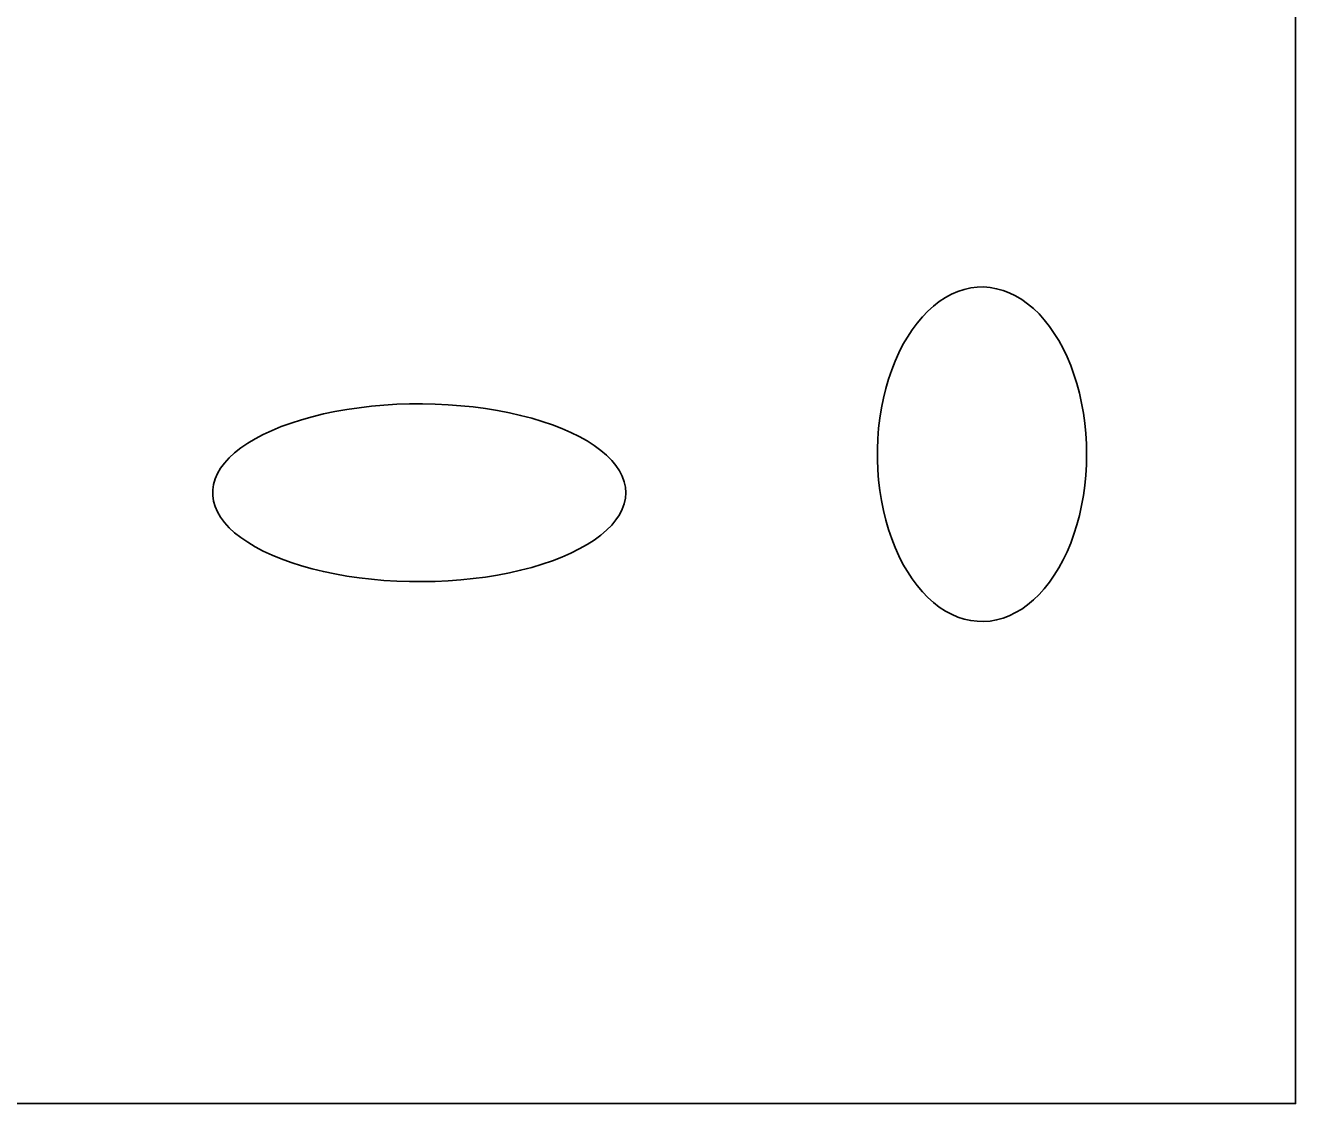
# Model space of a CAD drawing. Extents: x 605258 to 607277, y 6590261 to 6591368.
# Drawn here: x 605748.22 to 605754.54, y 6590414.21 to 6590419.57 of the extents above; entities that cross this region are included whole.
import ezdxf

# ---------------------------------------------------------------- set-up
doc = ezdxf.new("R2010")
doc.units = 0
doc.layers.add('Täide', color=7, linetype='Continuous')
doc.layers.add('VORMISTUS', color=7, linetype='Continuous')

msp = doc.modelspace()

# ---------------------------------------------------------------- linework, layer by layer
at = {"layer": 'Täide'}
for p, q in [((605754.5439, 6590414.2073), (605754.5439, 6590426.2073)), ((605729.5439, 6590414.2073), (605754.5439, 6590414.2073))]:
    msp.add_line(p, q, dxfattribs=at)
for points in [[(605729.5439, 6590414.2073), (605754.5439, 6590414.2073), (605754.5439, 6590426.2073), (605729.5439, 6590426.2073)], [(605753.5042, 6590417.437), (605753.5032, 6590417.385), (605753.5002, 6590417.333), (605753.4952, 6590417.282), (605753.4882, 6590417.232), (605753.4792, 6590417.182), (605753.4682, 6590417.133), (605753.4552, 6590417.086), (605753.4412, 6590417.039), (605753.4252, 6590416.995), (605753.4072, 6590416.952), (605753.3872, 6590416.911), (605753.3662, 6590416.872), (605753.3432, 6590416.835), (605753.3192, 6590416.8), (605753.2932, 6590416.768), (605753.2672, 6590416.739), (605753.2392, 6590416.712), (605753.2102, 6590416.688), (605753.1812, 6590416.667), (605753.1502, 6590416.649), (605753.1192, 6590416.634), (605753.0882, 6590416.622), (605753.0562, 6590416.613), (605753.0242, 6590416.607), (605752.9912, 6590416.605), (605752.9592, 6590416.606), (605752.9272, 6590416.61), (605752.8952, 6590416.617), (605752.8632, 6590416.627), (605752.8322, 6590416.641), (605752.8012, 6590416.657), (605752.7712, 6590416.677), (605752.7422, 6590416.699), (605752.7142, 6590416.725), (605752.6872, 6590416.753), (605752.6612, 6590416.784), (605752.6362, 6590416.817), (605752.6122, 6590416.853), (605752.5902, 6590416.891), (605752.5702, 6590416.931), (605752.5512, 6590416.973), (605752.5342, 6590417.017), (605752.5182, 6590417.062), (605752.5052, 6590417.109), (605752.4932, 6590417.157), (605752.4832, 6590417.207), (605752.4752, 6590417.257), (605752.4692, 6590417.308), (605752.4652, 6590417.359), (605752.4632, 6590417.411), (605752.4632, 6590417.463), (605752.4652, 6590417.514), (605752.4692, 6590417.566), (605752.4752, 6590417.616), (605752.4832, 6590417.667), (605752.4932, 6590417.716), (605752.5052, 6590417.764), (605752.5182, 6590417.811), (605752.5342, 6590417.856), (605752.5512, 6590417.9), (605752.5702, 6590417.942), (605752.5902, 6590417.982), (605752.6122, 6590418.02), (605752.6362, 6590418.056), (605752.6612, 6590418.089), (605752.6872, 6590418.12), (605752.7142, 6590418.148), (605752.7422, 6590418.174), (605752.7712, 6590418.196), (605752.8012, 6590418.216), (605752.8322, 6590418.233), (605752.8632, 6590418.246), (605752.8952, 6590418.256), (605752.9272, 6590418.264), (605752.9592, 6590418.268), (605752.9912, 6590418.269), (605753.0242, 6590418.266), (605753.0562, 6590418.26), (605753.0882, 6590418.252), (605753.1192, 6590418.24), (605753.1502, 6590418.225), (605753.1812, 6590418.207), (605753.2102, 6590418.185), (605753.2392, 6590418.161), (605753.2672, 6590418.135), (605753.2932, 6590418.105), (605753.3192, 6590418.073), (605753.3432, 6590418.038), (605753.3662, 6590418.002), (605753.3872, 6590417.963), (605753.4072, 6590417.921), (605753.4252, 6590417.878), (605753.4412, 6590417.834), (605753.4552, 6590417.788), (605753.4682, 6590417.74), (605753.4792, 6590417.691), (605753.4882, 6590417.642), (605753.4952, 6590417.591), (605753.5002, 6590417.54), (605753.5032, 6590417.488)], [(605753.5042, 6590417.437), (605753.5032, 6590417.385), (605753.5002, 6590417.333), (605753.4952, 6590417.282), (605753.4882, 6590417.232), (605753.4792, 6590417.182), (605753.4682, 6590417.133), (605753.4552, 6590417.086), (605753.4412, 6590417.039), (605753.4252, 6590416.995), (605753.4072, 6590416.952), (605753.3872, 6590416.911), (605753.3662, 6590416.872), (605753.3432, 6590416.835), (605753.3192, 6590416.8), (605753.2932, 6590416.768), (605753.2672, 6590416.739), (605753.2392, 6590416.712), (605753.2102, 6590416.688), (605753.1812, 6590416.667), (605753.1502, 6590416.649), (605753.1192, 6590416.634), (605753.0882, 6590416.622), (605753.0562, 6590416.613), (605753.0242, 6590416.607), (605752.9912, 6590416.605), (605752.9592, 6590416.606), (605752.9272, 6590416.61), (605752.8952, 6590416.617), (605752.8632, 6590416.627), (605752.8322, 6590416.641), (605752.8012, 6590416.657), (605752.7712, 6590416.677), (605752.7422, 6590416.699), (605752.7142, 6590416.725), (605752.6872, 6590416.753), (605752.6612, 6590416.784), (605752.6362, 6590416.817), (605752.6122, 6590416.853), (605752.5902, 6590416.891), (605752.5702, 6590416.931), (605752.5512, 6590416.973), (605752.5342, 6590417.017), (605752.5182, 6590417.062), (605752.5052, 6590417.109), (605752.4932, 6590417.157), (605752.4832, 6590417.207), (605752.4752, 6590417.257), (605752.4692, 6590417.308), (605752.4652, 6590417.359), (605752.4632, 6590417.411), (605752.4632, 6590417.463), (605752.4652, 6590417.514), (605752.4692, 6590417.566), (605752.4752, 6590417.616), (605752.4832, 6590417.667), (605752.4932, 6590417.716), (605752.5052, 6590417.764), (605752.5182, 6590417.811), (605752.5342, 6590417.856), (605752.5512, 6590417.9), (605752.5702, 6590417.942), (605752.5902, 6590417.982), (605752.6122, 6590418.02), (605752.6362, 6590418.056), (605752.6612, 6590418.089), (605752.6872, 6590418.12), (605752.7142, 6590418.148), (605752.7422, 6590418.174), (605752.7712, 6590418.196), (605752.8012, 6590418.216), (605752.8322, 6590418.233), (605752.8632, 6590418.246), (605752.8952, 6590418.256), (605752.9272, 6590418.264), (605752.9592, 6590418.268), (605752.9912, 6590418.269), (605753.0242, 6590418.266), (605753.0562, 6590418.26), (605753.0882, 6590418.252), (605753.1192, 6590418.24), (605753.1502, 6590418.225), (605753.1812, 6590418.207), (605753.2102, 6590418.185), (605753.2392, 6590418.161), (605753.2672, 6590418.135), (605753.2932, 6590418.105), (605753.3192, 6590418.073), (605753.3432, 6590418.038), (605753.3662, 6590418.002), (605753.3872, 6590417.963), (605753.4072, 6590417.921), (605753.4252, 6590417.878), (605753.4412, 6590417.834), (605753.4552, 6590417.788), (605753.4682, 6590417.74), (605753.4792, 6590417.691), (605753.4882, 6590417.642), (605753.4952, 6590417.591), (605753.5002, 6590417.54), (605753.5032, 6590417.488)], [(605753.5042, 6590417.437), (605753.5032, 6590417.385), (605753.5002, 6590417.333), (605753.4952, 6590417.282), (605753.4882, 6590417.232), (605753.4792, 6590417.182), (605753.4682, 6590417.133), (605753.4552, 6590417.086), (605753.4412, 6590417.039), (605753.4252, 6590416.995), (605753.4072, 6590416.952), (605753.3872, 6590416.911), (605753.3662, 6590416.872), (605753.3432, 6590416.835), (605753.3192, 6590416.8), (605753.2932, 6590416.768), (605753.2672, 6590416.739), (605753.2392, 6590416.712), (605753.2102, 6590416.688), (605753.1812, 6590416.667), (605753.1502, 6590416.649), (605753.1192, 6590416.634), (605753.0882, 6590416.622), (605753.0562, 6590416.613), (605753.0242, 6590416.607), (605752.9912, 6590416.605), (605752.9592, 6590416.606), (605752.9272, 6590416.61), (605752.8952, 6590416.617), (605752.8632, 6590416.627), (605752.8322, 6590416.641), (605752.8012, 6590416.657), (605752.7712, 6590416.677), (605752.7422, 6590416.699), (605752.7142, 6590416.725), (605752.6872, 6590416.753), (605752.6612, 6590416.784), (605752.6362, 6590416.817), (605752.6122, 6590416.853), (605752.5902, 6590416.891), (605752.5702, 6590416.931), (605752.5512, 6590416.973), (605752.5342, 6590417.017), (605752.5182, 6590417.062), (605752.5052, 6590417.109), (605752.4932, 6590417.157), (605752.4832, 6590417.207), (605752.4752, 6590417.257), (605752.4692, 6590417.308), (605752.4652, 6590417.359), (605752.4632, 6590417.411), (605752.4632, 6590417.463), (605752.4652, 6590417.514), (605752.4692, 6590417.566), (605752.4752, 6590417.616), (605752.4832, 6590417.667), (605752.4932, 6590417.716), (605752.5052, 6590417.764), (605752.5182, 6590417.811), (605752.5342, 6590417.856), (605752.5512, 6590417.9), (605752.5702, 6590417.942), (605752.5902, 6590417.982), (605752.6122, 6590418.02), (605752.6362, 6590418.056), (605752.6612, 6590418.089), (605752.6872, 6590418.12), (605752.7142, 6590418.148), (605752.7422, 6590418.174), (605752.7712, 6590418.196), (605752.8012, 6590418.216), (605752.8322, 6590418.233), (605752.8632, 6590418.246), (605752.8952, 6590418.256), (605752.9272, 6590418.264), (605752.9592, 6590418.268), (605752.9912, 6590418.269), (605753.0242, 6590418.266), (605753.0562, 6590418.26), (605753.0882, 6590418.252), (605753.1192, 6590418.24), (605753.1502, 6590418.225), (605753.1812, 6590418.207), (605753.2102, 6590418.185), (605753.2392, 6590418.161), (605753.2672, 6590418.135), (605753.2932, 6590418.105), (605753.3192, 6590418.073), (605753.3432, 6590418.038), (605753.3662, 6590418.002), (605753.3872, 6590417.963), (605753.4072, 6590417.921), (605753.4252, 6590417.878), (605753.4412, 6590417.834), (605753.4552, 6590417.788), (605753.4682, 6590417.74), (605753.4792, 6590417.691), (605753.4882, 6590417.642), (605753.4952, 6590417.591), (605753.5002, 6590417.54), (605753.5032, 6590417.488)], [(605751.211, 6590417.2453), (605751.209, 6590417.2183), (605751.203, 6590417.1903), (605751.194, 6590417.1633), (605751.18, 6590417.1363), (605751.162, 6590417.1103), (605751.141, 6590417.0843), (605751.115, 6590417.0593), (605751.087, 6590417.0343), (605751.054, 6590417.0103), (605751.019, 6590416.9873), (605750.98, 6590416.9663), (605750.938, 6590416.9453), (605750.893, 6590416.9253), (605750.846, 6590416.9073), (605750.795, 6590416.8903), (605750.743, 6590416.8743), (605750.688, 6590416.8603), (605750.632, 6590416.8473), (605750.573, 6590416.8363), (605750.513, 6590416.8263), (605750.452, 6590416.8183), (605750.39, 6590416.8123), (605750.327, 6590416.8073), (605750.263, 6590416.8043), (605750.199, 6590416.8033), (605750.135, 6590416.8033), (605750.072, 6590416.8063), (605750.008, 6590416.8093), (605749.946, 6590416.8153), (605749.884, 6590416.8223), (605749.823, 6590416.8313), (605749.764, 6590416.8413), (605749.707, 6590416.8533), (605749.651, 6590416.8673), (605749.597, 6590416.8823), (605749.546, 6590416.8983), (605749.497, 6590416.9163), (605749.451, 6590416.9353), (605749.407, 6590416.9553), (605749.367, 6590416.9763), (605749.33, 6590416.9993), (605749.296, 6590417.0223), (605749.265, 6590417.0463), (605749.238, 6590417.0713), (605749.215, 6590417.0973), (605749.195, 6590417.1233), (605749.18, 6590417.1503), (605749.168, 6590417.1773), (605749.16, 6590417.2043), (605749.156, 6590417.2313), (605749.156, 6590417.2593), (605749.16, 6590417.2863), (605749.168, 6590417.3143), (605749.18, 6590417.3413), (605749.195, 6590417.3673), (605749.215, 6590417.3933), (605749.238, 6590417.4193), (605749.265, 6590417.4443), (605749.296, 6590417.4683), (605749.33, 6590417.4913), (605749.367, 6590417.5143), (605749.407, 6590417.5353), (605749.451, 6590417.5553), (605749.497, 6590417.5743), (605749.546, 6590417.5923), (605749.597, 6590417.6083), (605749.651, 6590417.6233), (605749.707, 6590417.6373), (605749.764, 6590417.6493), (605749.823, 6590417.6593), (605749.884, 6590417.6683), (605749.946, 6590417.6753), (605750.008, 6590417.6813), (605750.072, 6590417.6853), (605750.135, 6590417.6873), (605750.199, 6590417.6873), (605750.263, 6590417.6863), (605750.327, 6590417.6833), (605750.39, 6590417.6783), (605750.452, 6590417.6723), (605750.513, 6590417.6643), (605750.573, 6590417.6543), (605750.632, 6590417.6433), (605750.688, 6590417.6303), (605750.743, 6590417.6163), (605750.795, 6590417.6003), (605750.846, 6590417.5833), (605750.893, 6590417.5653), (605750.938, 6590417.5453), (605750.98, 6590417.5253), (605751.019, 6590417.5033), (605751.054, 6590417.4803), (605751.087, 6590417.4563), (605751.115, 6590417.4323), (605751.141, 6590417.4063), (605751.162, 6590417.3803), (605751.18, 6590417.3543), (605751.194, 6590417.3273), (605751.203, 6590417.3003), (605751.209, 6590417.2733)], [(605751.211, 6590417.2453), (605751.209, 6590417.2183), (605751.203, 6590417.1903), (605751.194, 6590417.1633), (605751.18, 6590417.1363), (605751.162, 6590417.1103), (605751.141, 6590417.0843), (605751.115, 6590417.0593), (605751.087, 6590417.0343), (605751.054, 6590417.0103), (605751.019, 6590416.9873), (605750.98, 6590416.9663), (605750.938, 6590416.9453), (605750.893, 6590416.9253), (605750.846, 6590416.9073), (605750.795, 6590416.8903), (605750.743, 6590416.8743), (605750.688, 6590416.8603), (605750.632, 6590416.8473), (605750.573, 6590416.8363), (605750.513, 6590416.8263), (605750.452, 6590416.8183), (605750.39, 6590416.8123), (605750.327, 6590416.8073), (605750.263, 6590416.8043), (605750.199, 6590416.8033), (605750.135, 6590416.8033), (605750.072, 6590416.8063), (605750.008, 6590416.8093), (605749.946, 6590416.8153), (605749.884, 6590416.8223), (605749.823, 6590416.8313), (605749.764, 6590416.8413), (605749.707, 6590416.8533), (605749.651, 6590416.8673), (605749.597, 6590416.8823), (605749.546, 6590416.8983), (605749.497, 6590416.9163), (605749.451, 6590416.9353), (605749.407, 6590416.9553), (605749.367, 6590416.9763), (605749.33, 6590416.9993), (605749.296, 6590417.0223), (605749.265, 6590417.0463), (605749.238, 6590417.0713), (605749.215, 6590417.0973), (605749.195, 6590417.1233), (605749.18, 6590417.1503), (605749.168, 6590417.1773), (605749.16, 6590417.2043), (605749.156, 6590417.2313), (605749.156, 6590417.2593), (605749.16, 6590417.2863), (605749.168, 6590417.3143), (605749.18, 6590417.3413), (605749.195, 6590417.3673), (605749.215, 6590417.3933), (605749.238, 6590417.4193), (605749.265, 6590417.4443), (605749.296, 6590417.4683), (605749.33, 6590417.4913), (605749.367, 6590417.5143), (605749.407, 6590417.5353), (605749.451, 6590417.5553), (605749.497, 6590417.5743), (605749.546, 6590417.5923), (605749.597, 6590417.6083), (605749.651, 6590417.6233), (605749.707, 6590417.6373), (605749.764, 6590417.6493), (605749.823, 6590417.6593), (605749.884, 6590417.6683), (605749.946, 6590417.6753), (605750.008, 6590417.6813), (605750.072, 6590417.6853), (605750.135, 6590417.6873), (605750.199, 6590417.6873), (605750.263, 6590417.6863), (605750.327, 6590417.6833), (605750.39, 6590417.6783), (605750.452, 6590417.6723), (605750.513, 6590417.6643), (605750.573, 6590417.6543), (605750.632, 6590417.6433), (605750.688, 6590417.6303), (605750.743, 6590417.6163), (605750.795, 6590417.6003), (605750.846, 6590417.5833), (605750.893, 6590417.5653), (605750.938, 6590417.5453), (605750.98, 6590417.5253), (605751.019, 6590417.5033), (605751.054, 6590417.4803), (605751.087, 6590417.4563), (605751.115, 6590417.4323), (605751.141, 6590417.4063), (605751.162, 6590417.3803), (605751.18, 6590417.3543), (605751.194, 6590417.3273), (605751.203, 6590417.3003), (605751.209, 6590417.2733)], [(605751.211, 6590417.2453), (605751.209, 6590417.2183), (605751.203, 6590417.1903), (605751.194, 6590417.1633), (605751.18, 6590417.1363), (605751.162, 6590417.1103), (605751.141, 6590417.0843), (605751.115, 6590417.0593), (605751.087, 6590417.0343), (605751.054, 6590417.0103), (605751.019, 6590416.9873), (605750.98, 6590416.9663), (605750.938, 6590416.9453), (605750.893, 6590416.9253), (605750.846, 6590416.9073), (605750.795, 6590416.8903), (605750.743, 6590416.8743), (605750.688, 6590416.8603), (605750.632, 6590416.8473), (605750.573, 6590416.8363), (605750.513, 6590416.8263), (605750.452, 6590416.8183), (605750.39, 6590416.8123), (605750.327, 6590416.8073), (605750.263, 6590416.8043), (605750.199, 6590416.8033), (605750.135, 6590416.8033), (605750.072, 6590416.8063), (605750.008, 6590416.8093), (605749.946, 6590416.8153), (605749.884, 6590416.8223), (605749.823, 6590416.8313), (605749.764, 6590416.8413), (605749.707, 6590416.8533), (605749.651, 6590416.8673), (605749.597, 6590416.8823), (605749.546, 6590416.8983), (605749.497, 6590416.9163), (605749.451, 6590416.9353), (605749.407, 6590416.9553), (605749.367, 6590416.9763), (605749.33, 6590416.9993), (605749.296, 6590417.0223), (605749.265, 6590417.0463), (605749.238, 6590417.0713), (605749.215, 6590417.0973), (605749.195, 6590417.1233), (605749.18, 6590417.1503), (605749.168, 6590417.1773), (605749.16, 6590417.2043), (605749.156, 6590417.2313), (605749.156, 6590417.2593), (605749.16, 6590417.2863), (605749.168, 6590417.3143), (605749.18, 6590417.3413), (605749.195, 6590417.3673), (605749.215, 6590417.3933), (605749.238, 6590417.4193), (605749.265, 6590417.4443), (605749.296, 6590417.4683), (605749.33, 6590417.4913), (605749.367, 6590417.5143), (605749.407, 6590417.5353), (605749.451, 6590417.5553), (605749.497, 6590417.5743), (605749.546, 6590417.5923), (605749.597, 6590417.6083), (605749.651, 6590417.6233), (605749.707, 6590417.6373), (605749.764, 6590417.6493), (605749.823, 6590417.6593), (605749.884, 6590417.6683), (605749.946, 6590417.6753), (605750.008, 6590417.6813), (605750.072, 6590417.6853), (605750.135, 6590417.6873), (605750.199, 6590417.6873), (605750.263, 6590417.6863), (605750.327, 6590417.6833), (605750.39, 6590417.6783), (605750.452, 6590417.6723), (605750.513, 6590417.6643), (605750.573, 6590417.6543), (605750.632, 6590417.6433), (605750.688, 6590417.6303), (605750.743, 6590417.6163), (605750.795, 6590417.6003), (605750.846, 6590417.5833), (605750.893, 6590417.5653), (605750.938, 6590417.5453), (605750.98, 6590417.5253), (605751.019, 6590417.5033), (605751.054, 6590417.4803), (605751.087, 6590417.4563), (605751.115, 6590417.4323), (605751.141, 6590417.4063), (605751.162, 6590417.3803), (605751.18, 6590417.3543), (605751.194, 6590417.3273), (605751.203, 6590417.3003), (605751.209, 6590417.2733)]]:
    msp.add_lwpolyline(points, close=True, dxfattribs=at)
msp.add_lwpolyline([(605729.5439, 6590414.2073), (605754.5439, 6590414.2073), (605754.5439, 6590426.2073), (605729.5439, 6590426.2073), (605729.5439, 6590414.2073)], dxfattribs=at)
at = {"layer": 'VORMISTUS'}
for p, q in [((605754.5439, 6590414.2073), (605754.5439, 6590426.2073)), ((605729.5439, 6590414.2073), (605754.5439, 6590414.2073))]:
    msp.add_line(p, q, dxfattribs=at)

doc.saveas('drawing.dxf')
